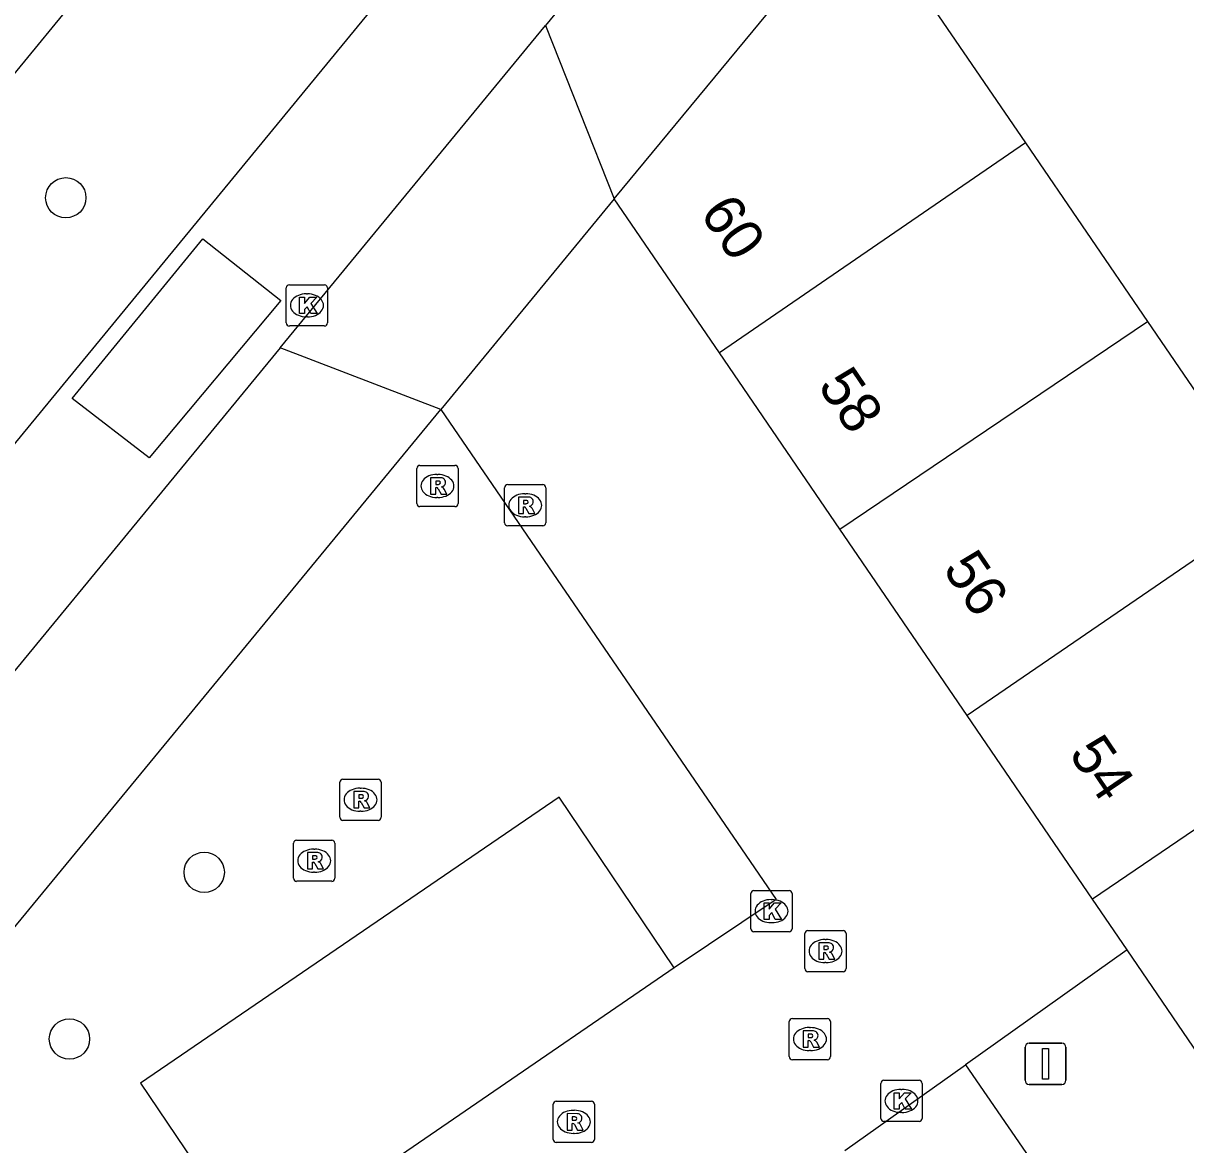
# Model space of a CAD drawing. Extents: x 155275 to 156263, y 382654 to 383635.
# Drawn here: x 155548.71 to 155576.91, y 382917.07 to 382944.27 of the extents above; entities that cross this region are included whole.
import ezdxf

# ---------------------------------------------------------------- set-up
doc = ezdxf.new("R2010")
doc.units = 0
for name, color, linetype in [('IMGEO_Afsluitpaal', 7, 'Continuous'), ('IMGEO_Boom', 7, 'Continuous'), ('IMGEO_Fietspad_gesloten', 7, 'Continuous'), ('IMGEO_Kolk', 7, 'Continuous'), ('IMGEO_Pand', 7, 'Continuous'), ('IMGEO_Pand_nummerreeks', 7, 'Continuous'), ('IMGEO_Parkeervlak_open', 7, 'Continuous'), ('IMGEO_Rijbaan_lokaal_gesloten', 7, 'Continuous'), ('IMGEO_Rijbaan_lokaal_open', 7, 'Continuous'), ('IMGEO_Rioolput', 7, 'Continuous'), ('IMGEO_Voetpad_open', 7, 'Continuous')]:
    doc.layers.add(name, color=color, linetype=linetype)

msp = doc.modelspace()

# ---------------------------------------------------------------- linework, layer by layer
at = {"layer": 'IMGEO_Afsluitpaal'}
for p, q in [((155573.017, 382918.63), (155573.017, 382919.43)), ((155573.017, 382919.43), (155573.017, 382918.63)), ((155573.117, 382919.53), (155573.907, 382919.53)), ((155573.907, 382919.53), (155573.117, 382919.53)), ((155574.007, 382919.43), (155574.007, 382918.63)), ((155574.007, 382918.63), (155574.007, 382919.43)), ((155573.907, 382918.53), (155573.117, 382918.53)), ((155573.117, 382918.53), (155573.907, 382918.53))]:
    msp.add_line(p, q, dxfattribs=at)
msp.add_lwpolyline([(155573.437, 382919.405), (155573.587, 382919.405), (155573.587, 382918.655), (155573.437, 382918.655), (155573.437, 382919.405)], dxfattribs=at)
for centre, start, end in [((155573.117, 382919.43), 90, 180), ((155573.117, 382919.43), 90, 180), ((155573.907, 382919.43), 0, 90), ((155573.907, 382919.43), 360, 90), ((155573.117, 382918.63), 180, 270), ((155573.117, 382918.63), 180, 270), ((155573.907, 382918.63), 270, 0), ((155573.907, 382918.63), 270, 0)]:
    msp.add_arc(centre, 0.1, start, end, dxfattribs=at)
at = {"layer": 'IMGEO_Boom'}
for centre in [(155549.743, 382940.04), (155553.101, 382923.676), (155549.832, 382919.633)]:
    msp.add_circle(centre, 0.489, dxfattribs=at)
at = {"layer": 'IMGEO_Fietspad_gesloten'}
msp.add_lwpolyline([(155496.67, 382880.437), (155497.335, 382881.332), (155511.334, 382898.215), (155518.802, 382907.088), (155545.301, 382939.168), (155575.161, 382975.555)], dxfattribs=at)
at = {"layer": 'IMGEO_Kolk'}
for p, q in [((155555.093, 382937.003), (155555.093, 382937.855)), ((155555.168, 382937.929), (155556.02, 382937.929)), ((155556.094, 382937.855), (155556.094, 382937.003)), ((155555.581, 382937.709), (155555.606, 382937.709)), ((155556.02, 382936.929), (155555.168, 382936.929)), ((155555.604, 382937.149), (155555.579, 382937.149)), ((155566.364, 382922.308), (155566.364, 382923.16)), ((155566.439, 382923.234), (155567.291, 382923.234)), ((155567.365, 382923.16), (155567.365, 382922.308)), ((155566.852, 382923.014), (155566.877, 382923.014)), ((155567.291, 382922.234), (155566.439, 382922.234)), ((155566.875, 382922.454), (155566.85, 382922.454)), ((155569.591, 382918.63), (155570.443, 382918.63)), ((155569.516, 382917.704), (155569.516, 382918.556)), ((155570.004, 382918.41), (155570.029, 382918.41)), ((155570.517, 382918.556), (155570.517, 382917.704)), ((155570.027, 382917.85), (155570.002, 382917.85)), ((155570.443, 382917.63), (155569.591, 382917.63))]:
    msp.add_line(p, q, dxfattribs=at)
for points in [[(155555.093, 382937.003), (155555.093, 382937.855)], [(155555.168, 382937.929), (155556.02, 382937.929)], [(155556.094, 382937.855), (155556.094, 382937.003)], [(155555.414, 382937.629), (155555.537, 382937.629), (155555.537, 382937.478), (155555.667, 382937.629), (155555.831, 382937.629), (155555.685, 382937.478), (155555.838, 382937.229), (155555.686, 382937.229), (155555.601, 382937.393), (155555.537, 382937.326), (155555.537, 382937.229), (155555.414, 382937.229), (155555.414, 382937.629)], [(155556.02, 382936.929), (155555.168, 382936.929)], [(155566.364, 382922.308), (155566.364, 382923.16)], [(155566.439, 382923.234), (155567.291, 382923.234)], [(155567.365, 382923.16), (155567.365, 382922.308)], [(155566.685, 382922.934), (155566.808, 382922.934), (155566.808, 382922.783), (155566.938, 382922.934), (155567.102, 382922.934), (155566.956, 382922.783), (155567.109, 382922.534), (155566.957, 382922.534), (155566.872, 382922.698), (155566.808, 382922.631), (155566.808, 382922.534), (155566.685, 382922.534), (155566.685, 382922.934)], [(155567.291, 382922.234), (155566.439, 382922.234)], [(155569.591, 382918.63), (155570.443, 382918.63)], [(155569.516, 382917.704), (155569.516, 382918.556)], [(155569.837, 382918.33), (155569.96, 382918.33), (155569.96, 382918.179), (155570.09, 382918.33), (155570.254, 382918.33), (155570.108, 382918.179), (155570.261, 382917.93), (155570.109, 382917.93), (155570.024, 382918.094), (155569.96, 382918.027), (155569.96, 382917.93), (155569.837, 382917.93), (155569.837, 382918.33)], [(155570.517, 382918.556), (155570.517, 382917.704)], [(155570.443, 382917.63), (155569.591, 382917.63)]]:
    msp.add_lwpolyline(points, dxfattribs=at)
for centre, start, end in [((155555.17, 382937.853), 91.552, 178.448), ((155555.17, 382937.853), 91.552, 178.448), ((155556.018, 382937.853), 1.552, 88.448), ((155556.018, 382937.853), 1.552, 88.448), ((155555.17, 382937.005), 181.552, 268.448), ((155555.17, 382937.005), 181.552, 268.448), ((155556.018, 382937.005), 271.552, 358.448), ((155556.018, 382937.005), 271.552, 358.448), ((155566.441, 382923.158), 91.552, 178.448), ((155566.441, 382923.158), 91.552, 178.448), ((155567.289, 382923.158), 1.552, 88.448), ((155567.289, 382923.158), 1.552, 88.448), ((155566.441, 382922.31), 181.552, 268.448), ((155566.441, 382922.31), 181.552, 268.448), ((155567.289, 382922.31), 271.552, 358.448), ((155567.289, 382922.31), 271.552, 358.448), ((155569.593, 382918.554), 91.552, 178.448), ((155569.593, 382918.554), 91.552, 178.448), ((155570.441, 382918.554), 1.552, 88.448), ((155570.441, 382918.554), 1.552, 88.448), ((155569.593, 382917.706), 181.552, 268.448), ((155569.593, 382917.706), 181.552, 268.448), ((155570.441, 382917.706), 271.552, 358.448), ((155570.441, 382917.706), 271.552, 358.448)]:
    msp.add_arc(centre, 0.0765, start, end, dxfattribs=at)
for centre, major_axis, ratio, start_param, end_param in [((155555.58, 382937.429), (-0.387, 0.002), 0.722429, 4.712389, 7.853982), ((155555.605, 382937.429), (-0.39, 0.002), 0.717154, 1.570796, 4.712389), ((155566.851, 382922.734), (-0.387, 0.002), 0.722429, 4.712389, 7.853982), ((155566.876, 382922.734), (-0.39, 0.002), 0.717154, 1.570796, 4.712389), ((155570.003, 382918.13), (-0.387, 0.002), 0.722429, 4.712389, 7.853982), ((155570.028, 382918.13), (-0.39, 0.002), 0.717154, 1.570796, 4.712389)]:
    msp.add_ellipse(centre, major_axis=major_axis, ratio=ratio, start_param=start_param, end_param=end_param, dxfattribs=at)
at = {"layer": 'IMGEO_Pand'}
for points in [[(155563.051, 382940.014), (155569.018, 382947.235)], [(155569.018, 382947.235), (155573.024, 382941.373)], [(155573.024, 382941.373), (155565.603, 382936.276)], [(155573.024, 382941.373), (155575.984, 382937.04)], [(155565.603, 382936.276), (155563.051, 382940.014)], [(155568.524, 382931.997), (155575.984, 382937.04)], [(155575.984, 382937.04), (155579.043, 382932.564)], [(155568.524, 382931.997), (155565.603, 382936.276)], [(155579.043, 382932.564), (155571.607, 382927.482)], [(155571.607, 382927.482), (155568.524, 382931.997)], [(155582.102, 382928.087), (155574.648, 382923.026)], [(155574.648, 382923.026), (155571.607, 382927.482)], [(155575.489, 382921.794), (155574.648, 382923.026)], [(155577.707, 382918.546), (155575.489, 382921.794)]]:
    msp.add_lwpolyline(points, dxfattribs=at)
at = {"layer": 'IMGEO_Parkeervlak_open'}
msp.add_lwpolyline([(155564.5, 382921.36), (155561.715, 382925.5), (155551.554, 382918.563), (155554.362, 382914.404)], dxfattribs=at)
at = {"layer": 'IMGEO_Rijbaan_lokaal_gesloten'}
for points in [[(155500.998, 382876.481), (155523.385, 382903.532), (155571.314, 382961.825)], [(155574.016, 382959.595), (155572.075, 382957.22), (155561.379, 382944.218)], [(155554.945, 382936.396), (155561.379, 382944.218)], [(155554.945, 382936.396), (155524.977, 382899.965), (155521.205, 382895.388), (155518.222, 382891.797), (155518.138, 382891.696)]]:
    msp.add_lwpolyline(points, dxfattribs=at)
at = {"layer": 'IMGEO_Rijbaan_lokaal_open'}
for points in [[(155561.379, 382944.218), (155563.051, 382940.014)], [(155563.051, 382940.014), (155558.839, 382934.901)], [(155549.897, 382935.168), (155553.065, 382939.042), (155554.961, 382937.548), (155551.765, 382933.732), (155549.897, 382935.168)], [(155558.839, 382934.901), (155554.945, 382936.396)], [(155558.839, 382934.901), (155566.98, 382923.015), (155564.5, 382921.36)], [(155575.489, 382921.794), (155571.571, 382919.007)], [(155564.5, 382921.36), (155554.362, 382914.404)], [(155568.646, 382916.926), (155571.571, 382919.007)]]:
    msp.add_lwpolyline(points, dxfattribs=at)
at = {"layer": 'IMGEO_Rioolput'}
for p, q in [((155558.333, 382933.548), (155559.185, 382933.548)), ((155558.258, 382932.622), (155558.258, 382933.474)), ((155558.746, 382933.328), (155558.771, 382933.328)), ((155559.259, 382933.474), (155559.259, 382932.622)), ((155560.389, 382932.154), (155560.389, 382933.006)), ((155560.464, 382933.08), (155561.316, 382933.08)), ((155561.39, 382933.006), (155561.39, 382932.154)), ((155558.769, 382932.768), (155558.744, 382932.768)), ((155560.877, 382932.86), (155560.902, 382932.86)), ((155559.185, 382932.548), (155558.333, 382932.548)), ((155560.9, 382932.3), (155560.875, 382932.3)), ((155561.316, 382932.08), (155560.464, 382932.08)), ((155556.468, 382925.936), (155557.32, 382925.936)), ((155556.393, 382925.01), (155556.393, 382925.862)), ((155556.881, 382925.716), (155556.906, 382925.716)), ((155557.394, 382925.862), (155557.394, 382925.01)), ((155556.904, 382925.156), (155556.879, 382925.156)), ((155557.32, 382924.936), (155556.468, 382924.936)), ((155555.269, 382923.531), (155555.269, 382924.383)), ((155555.344, 382924.457), (155556.196, 382924.457)), ((155555.757, 382924.237), (155555.782, 382924.237)), ((155556.27, 382924.383), (155556.27, 382923.531)), ((155555.78, 382923.677), (155555.755, 382923.677)), ((155556.196, 382923.457), (155555.344, 382923.457)), ((155567.749, 382922.265), (155568.601, 382922.265)), ((155567.674, 382921.339), (155567.674, 382922.191)), ((155568.162, 382922.045), (155568.187, 382922.045)), ((155568.675, 382922.191), (155568.675, 382921.339)), ((155568.185, 382921.485), (155568.16, 382921.485)), ((155568.601, 382921.265), (155567.749, 382921.265)), ((155567.296, 382919.204), (155567.296, 382920.056)), ((155567.371, 382920.13), (155568.223, 382920.13)), ((155568.297, 382920.056), (155568.297, 382919.204)), ((155567.784, 382919.91), (155567.809, 382919.91)), ((155568.223, 382919.13), (155567.371, 382919.13)), ((155567.807, 382919.35), (155567.782, 382919.35)), ((155561.568, 382917.196), (155561.568, 382918.048)), ((155561.643, 382918.122), (155562.495, 382918.122)), ((155562.569, 382918.048), (155562.569, 382917.196)), ((155562.056, 382917.902), (155562.081, 382917.902)), ((155562.079, 382917.342), (155562.054, 382917.342)), ((155562.495, 382917.122), (155561.643, 382917.122))]:
    msp.add_line(p, q, dxfattribs=at)
for points in [[(155558.333, 382933.548), (155559.185, 382933.548)], [(155558.258, 382932.622), (155558.258, 382933.474)], [(155558.847, 382933.246), (155558.595, 382933.248), (155558.595, 382932.848)], [(155559.259, 382933.474), (155559.259, 382932.622)], [(155558.595, 382932.848), (155558.719, 382932.848), (155558.719, 382933.01), (155558.73, 382933.01)], [(155558.773, 382933.167), (155558.719, 382933.167), (155558.719, 382933.086)], [(155558.719, 382933.086), (155558.771, 382933.086)], [(155558.777, 382932.981), (155558.848, 382932.848), (155558.988, 382932.848), (155558.923, 382932.974)], [(155560.389, 382932.154), (155560.389, 382933.006)], [(155560.464, 382933.08), (155561.316, 382933.08)], [(155561.39, 382933.006), (155561.39, 382932.154)], [(155560.978, 382932.778), (155560.726, 382932.78), (155560.726, 382932.38)], [(155560.904, 382932.699), (155560.85, 382932.699), (155560.85, 382932.618)], [(155559.185, 382932.548), (155558.333, 382932.548)], [(155560.726, 382932.38), (155560.85, 382932.38), (155560.85, 382932.542), (155560.861, 382932.542)], [(155560.85, 382932.618), (155560.902, 382932.618)], [(155560.908, 382932.513), (155560.979, 382932.38), (155561.119, 382932.38), (155561.054, 382932.506)], [(155561.316, 382932.08), (155560.464, 382932.08)], [(155556.468, 382925.936), (155557.32, 382925.936)], [(155556.393, 382925.01), (155556.393, 382925.862)], [(155556.982, 382925.634), (155556.73, 382925.636), (155556.73, 382925.236)], [(155557.394, 382925.862), (155557.394, 382925.01)], [(155556.73, 382925.236), (155556.854, 382925.236), (155556.854, 382925.398), (155556.865, 382925.398)], [(155556.908, 382925.555), (155556.854, 382925.555), (155556.854, 382925.474)], [(155556.854, 382925.474), (155556.906, 382925.474)], [(155556.912, 382925.369), (155556.983, 382925.236), (155557.123, 382925.236), (155557.058, 382925.362)], [(155557.32, 382924.936), (155556.468, 382924.936)], [(155555.269, 382923.531), (155555.269, 382924.383)], [(155555.344, 382924.457), (155556.196, 382924.457)], [(155556.27, 382924.383), (155556.27, 382923.531)], [(155555.858, 382924.155), (155555.606, 382924.157), (155555.606, 382923.757)], [(155555.784, 382924.076), (155555.73, 382924.076), (155555.73, 382923.995)], [(155555.73, 382923.995), (155555.782, 382923.995)], [(155555.606, 382923.757), (155555.73, 382923.757), (155555.73, 382923.919), (155555.741, 382923.919)], [(155555.788, 382923.89), (155555.859, 382923.757), (155555.999, 382923.757), (155555.934, 382923.883)], [(155556.196, 382923.457), (155555.344, 382923.457)], [(155567.749, 382922.265), (155568.601, 382922.265)], [(155567.674, 382921.339), (155567.674, 382922.191)], [(155568.263, 382921.963), (155568.011, 382921.965), (155568.011, 382921.565)], [(155568.675, 382922.191), (155568.675, 382921.339)], [(155568.011, 382921.565), (155568.135, 382921.565), (155568.135, 382921.727), (155568.146, 382921.727)], [(155568.189, 382921.884), (155568.135, 382921.884), (155568.135, 382921.803)], [(155568.135, 382921.803), (155568.187, 382921.803)], [(155568.193, 382921.698), (155568.264, 382921.565), (155568.404, 382921.565), (155568.339, 382921.691)], [(155568.601, 382921.265), (155567.749, 382921.265)], [(155567.296, 382919.204), (155567.296, 382920.056)], [(155567.371, 382920.13), (155568.223, 382920.13)], [(155568.297, 382920.056), (155568.297, 382919.204)], [(155567.885, 382919.828), (155567.633, 382919.83), (155567.633, 382919.43)], [(155567.811, 382919.749), (155567.757, 382919.749), (155567.757, 382919.668)], [(155567.633, 382919.43), (155567.757, 382919.43), (155567.757, 382919.592), (155567.768, 382919.592)], [(155567.757, 382919.668), (155567.809, 382919.668)], [(155567.815, 382919.563), (155567.886, 382919.43), (155568.026, 382919.43), (155567.961, 382919.556)], [(155568.223, 382919.13), (155567.371, 382919.13)], [(155561.568, 382917.196), (155561.568, 382918.048)], [(155561.643, 382918.122), (155562.495, 382918.122)], [(155562.569, 382918.048), (155562.569, 382917.196)], [(155562.157, 382917.82), (155561.905, 382917.822), (155561.905, 382917.422)], [(155562.083, 382917.741), (155562.029, 382917.741), (155562.029, 382917.66)], [(155561.905, 382917.422), (155562.029, 382917.422), (155562.029, 382917.584), (155562.04, 382917.584)], [(155562.029, 382917.66), (155562.081, 382917.66)], [(155562.087, 382917.555), (155562.158, 382917.422), (155562.298, 382917.422), (155562.233, 382917.548)], [(155562.495, 382917.122), (155561.643, 382917.122)]]:
    msp.add_lwpolyline(points, dxfattribs=at)
for centre, radius, start, end in [((155558.335, 382933.472), 0.0765, 91.552, 178.448), ((155558.335, 382933.472), 0.0765, 91.552, 178.448), ((155559.183, 382933.472), 0.0765, 1.552, 88.448), ((155559.183, 382933.472), 0.0765, 1.552, 88.448), ((155558.846, 382933.136), 0.109, 350.3612, 89.416), ((155558.729, 382932.957), 0.0533, 26.0293, 88.6989), ((155558.755, 382933.275), 0.19, 274.7715, 282.9687), ((155558.779, 382933.071), 0.0964, 77.0061, 93.1865), ((155558.793, 382933.128), 0.0378, 276.6634, 79.6772), ((155558.844, 382933.136), 0.112, 277.5842, 350.9817), ((155558.828, 382932.921), 0.108, 29.5134, 73.7905), ((155560.466, 382933.004), 0.0765, 91.552, 178.448), ((155560.466, 382933.004), 0.0765, 91.552, 178.448), ((155561.314, 382933.004), 0.0765, 1.552, 88.448), ((155561.314, 382933.004), 0.0765, 1.552, 88.448), ((155560.91, 382932.603), 0.0964, 77.0061, 93.1865), ((155560.924, 382932.66), 0.0378, 276.6634, 79.6772), ((155560.977, 382932.668), 0.109, 350.3612, 89.416), ((155558.335, 382932.624), 0.0765, 181.552, 268.448), ((155558.335, 382932.624), 0.0765, 181.552, 268.448), ((155559.183, 382932.624), 0.0765, 271.552, 358.448), ((155559.183, 382932.624), 0.0765, 271.552, 358.448), ((155560.86, 382932.489), 0.0533, 26.0293, 88.6989), ((155560.886, 382932.807), 0.19, 274.7715, 282.9687), ((155560.975, 382932.668), 0.112, 277.5842, 350.9817), ((155560.959, 382932.453), 0.108, 29.5134, 73.7905), ((155560.466, 382932.156), 0.0765, 181.552, 268.448), ((155560.466, 382932.156), 0.0765, 181.552, 268.448), ((155561.314, 382932.156), 0.0765, 271.552, 358.448), ((155561.314, 382932.156), 0.0765, 271.552, 358.448), ((155556.47, 382925.86), 0.0765, 91.552, 178.448), ((155556.47, 382925.86), 0.0765, 91.552, 178.448), ((155557.318, 382925.86), 0.0765, 1.552, 88.448), ((155557.318, 382925.86), 0.0765, 1.552, 88.448), ((155556.981, 382925.524), 0.109, 350.3612, 89.416), ((155556.864, 382925.345), 0.0533, 26.0293, 88.6989), ((155556.89, 382925.663), 0.19, 274.7715, 282.9687), ((155556.914, 382925.459), 0.0964, 77.0061, 93.1865), ((155556.928, 382925.516), 0.0378, 276.6634, 79.6772), ((155556.979, 382925.524), 0.112, 277.5842, 350.9817), ((155556.963, 382925.309), 0.108, 29.5134, 73.7905), ((155556.47, 382925.012), 0.0765, 181.552, 268.448), ((155556.47, 382925.012), 0.0765, 181.552, 268.448), ((155557.318, 382925.012), 0.0765, 271.552, 358.448), ((155557.318, 382925.012), 0.0765, 271.552, 358.448), ((155555.346, 382924.381), 0.0765, 91.552, 178.448), ((155555.346, 382924.381), 0.0765, 91.552, 178.448), ((155556.194, 382924.381), 0.0765, 1.552, 88.448), ((155556.194, 382924.381), 0.0765, 1.552, 88.448), ((155555.766, 382924.184), 0.19, 274.7715, 282.9687), ((155555.79, 382923.98), 0.0964, 77.0061, 93.1865), ((155555.804, 382924.037), 0.0378, 276.6634, 79.6772), ((155555.857, 382924.045), 0.109, 350.3612, 89.416), ((155555.855, 382924.045), 0.112, 277.5842, 350.9817), ((155555.839, 382923.83), 0.108, 29.5134, 73.7905), ((155555.74, 382923.866), 0.0533, 26.0293, 88.6989), ((155555.346, 382923.533), 0.0765, 181.552, 268.448), ((155555.346, 382923.533), 0.0765, 181.552, 268.448), ((155556.194, 382923.533), 0.0765, 271.552, 358.448), ((155556.194, 382923.533), 0.0765, 271.552, 358.448), ((155567.751, 382922.189), 0.0765, 91.552, 178.448), ((155567.751, 382922.189), 0.0765, 91.552, 178.448), ((155568.599, 382922.189), 0.0765, 1.552, 88.448), ((155568.599, 382922.189), 0.0765, 1.552, 88.448), ((155568.262, 382921.853), 0.109, 350.3612, 89.416), ((155568.145, 382921.674), 0.0533, 26.0293, 88.6989), ((155568.171, 382921.992), 0.19, 274.7715, 282.9687), ((155568.195, 382921.788), 0.0964, 77.0061, 93.1865), ((155568.209, 382921.845), 0.0378, 276.6634, 79.6772), ((155568.26, 382921.853), 0.112, 277.5842, 350.9817), ((155568.244, 382921.638), 0.108, 29.5134, 73.7905), ((155567.751, 382921.341), 0.0765, 181.552, 268.448), ((155567.751, 382921.341), 0.0765, 181.552, 268.448), ((155568.599, 382921.341), 0.0765, 271.552, 358.448), ((155568.599, 382921.341), 0.0765, 271.552, 358.448), ((155567.373, 382920.054), 0.0765, 91.552, 178.448), ((155567.373, 382920.054), 0.0765, 91.552, 178.448), ((155568.221, 382920.054), 0.0765, 1.552, 88.448), ((155568.221, 382920.054), 0.0765, 1.552, 88.448), ((155567.817, 382919.653), 0.0964, 77.0061, 93.1865), ((155567.831, 382919.71), 0.0378, 276.6634, 79.6772), ((155567.884, 382919.718), 0.109, 350.3612, 89.416), ((155567.882, 382919.718), 0.112, 277.5842, 350.9817), ((155567.767, 382919.539), 0.0533, 26.0293, 88.6989), ((155567.793, 382919.857), 0.19, 274.7715, 282.9687), ((155567.866, 382919.503), 0.108, 29.5134, 73.7905), ((155567.373, 382919.206), 0.0765, 181.552, 268.448), ((155567.373, 382919.206), 0.0765, 181.552, 268.448), ((155568.221, 382919.206), 0.0765, 271.552, 358.448), ((155568.221, 382919.206), 0.0765, 271.552, 358.448), ((155561.645, 382918.046), 0.0765, 91.552, 178.448), ((155561.645, 382918.046), 0.0765, 91.552, 178.448), ((155562.493, 382918.046), 0.0765, 1.552, 88.448), ((155562.493, 382918.046), 0.0765, 1.552, 88.448), ((155562.089, 382917.645), 0.0964, 77.0061, 93.1865), ((155562.103, 382917.702), 0.0378, 276.6634, 79.6772), ((155562.156, 382917.71), 0.109, 350.3612, 89.416), ((155562.039, 382917.531), 0.0533, 26.0293, 88.6989), ((155562.065, 382917.849), 0.19, 274.7715, 282.9687), ((155562.154, 382917.71), 0.112, 277.5842, 350.9817), ((155562.138, 382917.495), 0.108, 29.5134, 73.7905), ((155561.645, 382917.198), 0.0765, 181.552, 268.448), ((155561.645, 382917.198), 0.0765, 181.552, 268.448), ((155562.493, 382917.198), 0.0765, 271.552, 358.448), ((155562.493, 382917.198), 0.0765, 271.552, 358.448)]:
    msp.add_arc(centre, radius, start, end, dxfattribs=at)
for centre, major_axis, ratio, start_param, end_param in [((155558.745, 382933.048), (-0.387, 0.002), 0.722429, 4.712389, 7.853982), ((155558.77, 382933.048), (-0.39, 0.002), 0.717154, 1.570796, 4.712389), ((155560.876, 382932.58), (-0.387, 0.002), 0.722429, 4.712389, 7.853982), ((155560.901, 382932.58), (-0.39, 0.002), 0.717154, 1.570796, 4.712389), ((155556.88, 382925.436), (-0.387, 0.002), 0.722429, 4.712389, 7.853982), ((155556.905, 382925.436), (-0.39, 0.002), 0.717154, 1.570796, 4.712389), ((155555.756, 382923.957), (-0.387, 0.002), 0.722429, 4.712389, 7.853982), ((155555.781, 382923.957), (-0.39, 0.002), 0.717154, 1.570796, 4.712389), ((155568.161, 382921.765), (-0.387, 0.002), 0.722429, 4.712389, 7.853982), ((155568.186, 382921.765), (-0.39, 0.002), 0.717154, 1.570796, 4.712389), ((155567.783, 382919.63), (-0.387, 0.002), 0.722429, 4.712389, 7.853982), ((155567.808, 382919.63), (-0.39, 0.002), 0.717154, 1.570796, 4.712389), ((155562.055, 382917.622), (-0.387, 0.002), 0.722429, 4.712389, 7.853982), ((155562.08, 382917.622), (-0.39, 0.002), 0.717154, 1.570796, 4.712389)]:
    msp.add_ellipse(centre, major_axis=major_axis, ratio=ratio, start_param=start_param, end_param=end_param, dxfattribs=at)
at = {"layer": 'IMGEO_Voetpad_open'}
for points in [[(155538.767, 382910.535), (155558.839, 382934.901)], [(155571.571, 382919.007), (155579.514, 382907.466), (155577.739, 382904.25)]]:
    msp.add_lwpolyline(points, dxfattribs=at)

# ---------------------------------------------------------------- texts
at = {"layer": 'IMGEO_Pand_nummerreeks'}
for s, p in [('60', (155565.108, 382939.666)), ('58', (155567.968, 382935.477)), ('56', (155571.001, 382931.035)), ('54', (155574.06, 382926.554))]:
    msp.add_text(s, height=1, rotation=304.1252, dxfattribs=at).set_placement(p)

doc.saveas('drawing.dxf')
